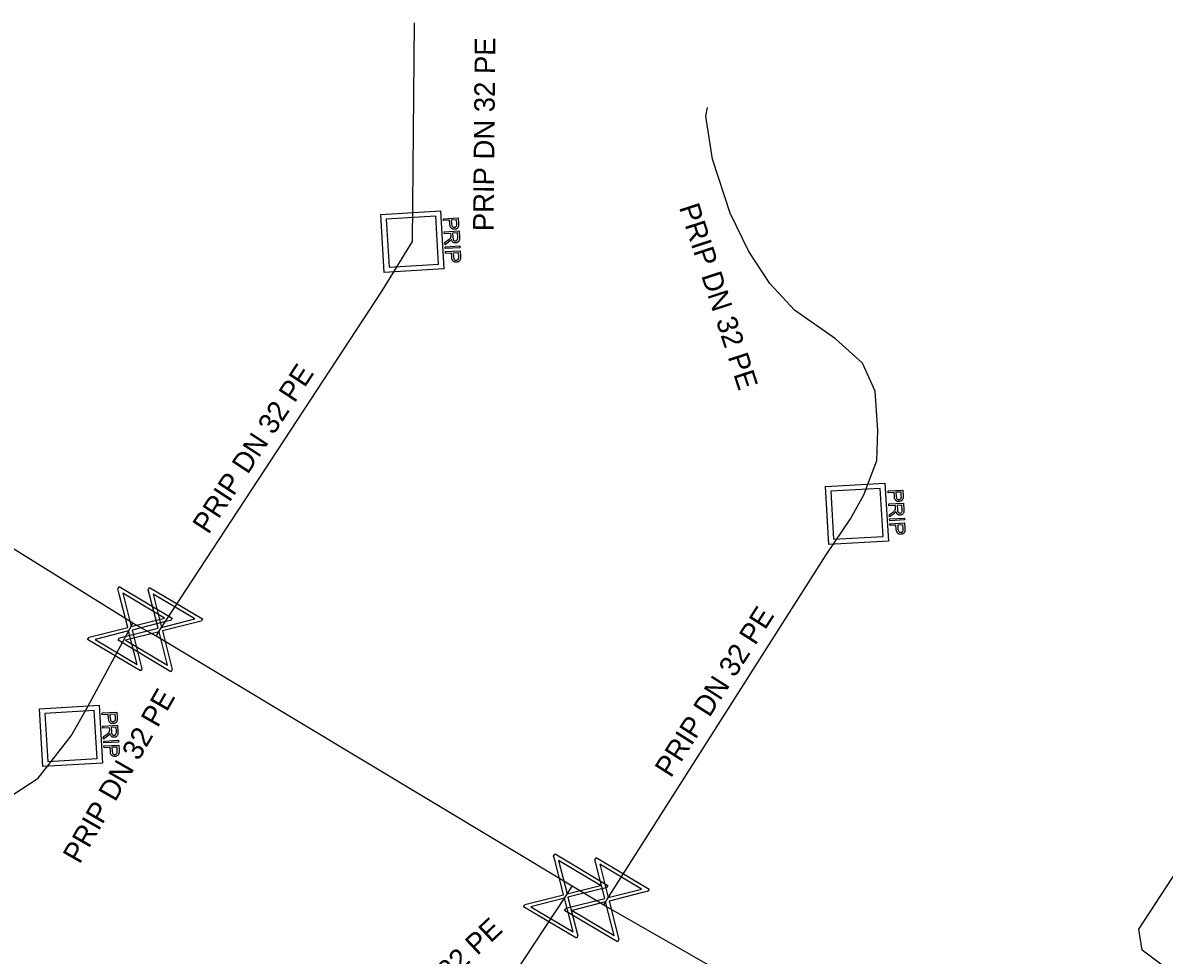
# Model space of a CAD drawing. Extents: x -643842 to -636370, y -1119190 to -1110210.
# Drawn here: x -642055.11 to -642027.32, y -1113549.04 to -1113526.33 of the extents above; entities that cross this region are included whole.
import ezdxf

# ---------------------------------------------------------------- set-up
doc = ezdxf.new("R2010")
doc.units = 0
for name, color, linetype in [('22', 7, 'Continuous'), ('Default', 7, 'Continuous'), ('Level 16', 7, 'Continuous'), ('Level 18', 7, 'Continuous'), ('Level 21', 7, 'Continuous'), ('Level 23', 7, 'Continuous')]:
    doc.layers.add(name, color=color, linetype=linetype)

msp = doc.modelspace()

# ---------------------------------------------------------------- linework, layer by layer
at = {"layer": 'Default'}
for points in [[(-642044.499, -1113531.214), (-642044.497, -1113531.25), (-642044.5, -1113531.269), (-642044.503, -1113531.295), (-642044.514, -1113531.314), (-642044.525, -1113531.333), (-642044.546, -1113531.345), (-642044.568, -1113531.356), (-642044.595, -1113531.358), (-642044.641, -1113531.361), (-642044.674, -1113531.334), (-642044.706, -1113531.307), (-642044.711, -1113531.231)], [(-642044.669, -1113531.229), (-642044.667, -1113531.275), (-642044.649, -1113531.293), (-642044.63, -1113531.311), (-642044.599, -1113531.309), (-642044.577, -1113531.308), (-642044.562, -1113531.296), (-642044.546, -1113531.284), (-642044.543, -1113531.266), (-642044.54, -1113531.253), (-642044.542, -1113531.22)], [(-642044.76, -1113531.624), (-642044.728, -1113531.602), (-642044.712, -1113531.587), (-642044.696, -1113531.573), (-642044.69, -1113531.562), (-642044.684, -1113531.55), (-642044.682, -1113531.539), (-642044.68, -1113531.532), (-642044.681, -1113531.513)], [(-642044.479, -1113531.558), (-642044.476, -1113531.605), (-642044.485, -1113531.631), (-642044.493, -1113531.656), (-642044.516, -1113531.673), (-642044.54, -1113531.689), (-642044.569, -1113531.69), (-642044.608, -1113531.693), (-642044.635, -1113531.67), (-642044.662, -1113531.647), (-642044.672, -1113531.596), (-642044.681, -1113531.615), (-642044.689, -1113531.625), (-642044.706, -1113531.647), (-642044.734, -1113531.667)], [(-642044.638, -1113531.557), (-642044.636, -1113531.59), (-642044.628, -1113531.608), (-642044.621, -1113531.626), (-642044.605, -1113531.634), (-642044.59, -1113531.643), (-642044.572, -1113531.642), (-642044.548, -1113531.64), (-642044.532, -1113531.621), (-642044.517, -1113531.602), (-642044.519, -1113531.561)], [(-642044.454, -1113532.015), (-642044.451, -1113532.05), (-642044.454, -1113532.07), (-642044.457, -1113532.096), (-642044.468, -1113532.115), (-642044.48, -1113532.134), (-642044.501, -1113532.145), (-642044.522, -1113532.157), (-642044.549, -1113532.159), (-642044.595, -1113532.161), (-642044.628, -1113532.135), (-642044.661, -1113532.108), (-642044.665, -1113532.032)], [(-642044.624, -1113532.03), (-642044.621, -1113532.076), (-642044.603, -1113532.094), (-642044.585, -1113532.112), (-642044.553, -1113532.11), (-642044.531, -1113532.109), (-642044.516, -1113532.097), (-642044.501, -1113532.085), (-642044.497, -1113532.066), (-642044.494, -1113532.054), (-642044.496, -1113532.021)], [(-642033.679, -1113537.844), (-642033.677, -1113537.88), (-642033.68, -1113537.899), (-642033.683, -1113537.925), (-642033.694, -1113537.944), (-642033.705, -1113537.963), (-642033.726, -1113537.975), (-642033.748, -1113537.986), (-642033.775, -1113537.988), (-642033.821, -1113537.991), (-642033.854, -1113537.964), (-642033.886, -1113537.937), (-642033.891, -1113537.861)], [(-642033.849, -1113537.859), (-642033.847, -1113537.905), (-642033.829, -1113537.923), (-642033.81, -1113537.941), (-642033.779, -1113537.939), (-642033.757, -1113537.938), (-642033.742, -1113537.926), (-642033.726, -1113537.914), (-642033.723, -1113537.896), (-642033.72, -1113537.883), (-642033.722, -1113537.85)], [(-642033.94, -1113538.254), (-642033.908, -1113538.232), (-642033.892, -1113538.217), (-642033.876, -1113538.203), (-642033.87, -1113538.192), (-642033.864, -1113538.18), (-642033.862, -1113538.169), (-642033.86, -1113538.162), (-642033.861, -1113538.143)], [(-642033.659, -1113538.188), (-642033.656, -1113538.235), (-642033.665, -1113538.261), (-642033.673, -1113538.286), (-642033.696, -1113538.303), (-642033.72, -1113538.319), (-642033.749, -1113538.32), (-642033.788, -1113538.323), (-642033.815, -1113538.3), (-642033.842, -1113538.277), (-642033.852, -1113538.226), (-642033.861, -1113538.245), (-642033.869, -1113538.255), (-642033.886, -1113538.277), (-642033.914, -1113538.297)], [(-642033.818, -1113538.187), (-642033.816, -1113538.22), (-642033.808, -1113538.238), (-642033.801, -1113538.256), (-642033.785, -1113538.264), (-642033.77, -1113538.273), (-642033.752, -1113538.272), (-642033.728, -1113538.27), (-642033.712, -1113538.251), (-642033.697, -1113538.232), (-642033.699, -1113538.191)], [(-642033.634, -1113538.645), (-642033.631, -1113538.68), (-642033.634, -1113538.7), (-642033.637, -1113538.726), (-642033.648, -1113538.745), (-642033.66, -1113538.764), (-642033.681, -1113538.775), (-642033.702, -1113538.787), (-642033.729, -1113538.789), (-642033.775, -1113538.791), (-642033.808, -1113538.765), (-642033.841, -1113538.738), (-642033.845, -1113538.662)], [(-642033.804, -1113538.66), (-642033.801, -1113538.706), (-642033.783, -1113538.724), (-642033.765, -1113538.742), (-642033.733, -1113538.74), (-642033.711, -1113538.739), (-642033.696, -1113538.727), (-642033.681, -1113538.715), (-642033.677, -1113538.696), (-642033.674, -1113538.684), (-642033.676, -1113538.651)], [(-642052.809, -1113543.254), (-642052.807, -1113543.29), (-642052.81, -1113543.309), (-642052.813, -1113543.335), (-642052.824, -1113543.354), (-642052.835, -1113543.373), (-642052.856, -1113543.385), (-642052.878, -1113543.396), (-642052.905, -1113543.398), (-642052.951, -1113543.401), (-642052.984, -1113543.374), (-642053.016, -1113543.347), (-642053.021, -1113543.271)], [(-642052.979, -1113543.269), (-642052.977, -1113543.315), (-642052.959, -1113543.333), (-642052.94, -1113543.351), (-642052.909, -1113543.349), (-642052.887, -1113543.348), (-642052.872, -1113543.336), (-642052.856, -1113543.324), (-642052.853, -1113543.306), (-642052.85, -1113543.293), (-642052.852, -1113543.26)], [(-642053.07, -1113543.664), (-642053.038, -1113543.642), (-642053.022, -1113543.627), (-642053.006, -1113543.613), (-642053, -1113543.602), (-642052.994, -1113543.59), (-642052.992, -1113543.579), (-642052.99, -1113543.572), (-642052.991, -1113543.553)], [(-642052.789, -1113543.598), (-642052.786, -1113543.645), (-642052.795, -1113543.671), (-642052.803, -1113543.696), (-642052.826, -1113543.713), (-642052.85, -1113543.729), (-642052.879, -1113543.73), (-642052.918, -1113543.733), (-642052.945, -1113543.71), (-642052.972, -1113543.687), (-642052.982, -1113543.636), (-642052.991, -1113543.655), (-642052.999, -1113543.665), (-642053.016, -1113543.687), (-642053.044, -1113543.707)], [(-642052.948, -1113543.597), (-642052.946, -1113543.63), (-642052.938, -1113543.648), (-642052.931, -1113543.666), (-642052.915, -1113543.674), (-642052.9, -1113543.683), (-642052.882, -1113543.682), (-642052.858, -1113543.68), (-642052.842, -1113543.661), (-642052.827, -1113543.642), (-642052.829, -1113543.601)], [(-642052.764, -1113544.055), (-642052.761, -1113544.09), (-642052.764, -1113544.11), (-642052.767, -1113544.136), (-642052.778, -1113544.155), (-642052.79, -1113544.174), (-642052.811, -1113544.185), (-642052.832, -1113544.197), (-642052.859, -1113544.199), (-642052.905, -1113544.201), (-642052.938, -1113544.175), (-642052.971, -1113544.148), (-642052.975, -1113544.072)], [(-642052.934, -1113544.07), (-642052.931, -1113544.116), (-642052.913, -1113544.134), (-642052.895, -1113544.152), (-642052.863, -1113544.15), (-642052.841, -1113544.149), (-642052.826, -1113544.137), (-642052.811, -1113544.125), (-642052.807, -1113544.106), (-642052.804, -1113544.094), (-642052.806, -1113544.061)]]:
    msp.add_open_spline(points, degree=3, dxfattribs=at)
at = {"layer": 'Level 16'}
for points in [[(-642052.76, -1113540.062), (-642051.472, -1113540.83), (-642051.506, -1113540.886), (-642051.631, -1113540.914), (-642052.445, -1113541.121), (-642052.206, -1113542.062), (-642052.24, -1113542.118), (-642053.528, -1113541.35), (-642053.494, -1113541.294), (-642052.552, -1113541.057), (-642052.759, -1113540.243), (-642052.794, -1113540.118), (-642052.76, -1113540.062)], [(-642052.02, -1113540.082), (-642050.732, -1113540.85), (-642050.766, -1113540.906), (-642050.891, -1113540.934), (-642051.705, -1113541.141), (-642051.466, -1113542.082), (-642051.5, -1113542.138), (-642052.788, -1113541.37), (-642052.754, -1113541.314), (-642051.812, -1113541.077), (-642052.019, -1113540.263), (-642052.054, -1113540.138), (-642052.02, -1113540.082)], [(-642052.673, -1113540.223), (-642052.467, -1113541.036), (-642051.656, -1113540.829), (-642052.673, -1113540.223)], [(-642051.933, -1113540.243), (-642051.727, -1113541.056), (-642050.916, -1113540.849), (-642051.933, -1113540.243)], [(-642052.322, -1113541.96), (-642052.53, -1113541.143), (-642053.346, -1113541.35), (-642052.322, -1113541.96)], [(-642051.582, -1113541.98), (-642051.79, -1113541.163), (-642052.606, -1113541.37), (-642051.582, -1113541.98)], [(-642042.15, -1113546.572), (-642040.862, -1113547.34), (-642040.896, -1113547.396), (-642041.021, -1113547.424), (-642041.835, -1113547.631), (-642041.596, -1113548.572), (-642041.63, -1113548.628), (-642042.918, -1113547.86), (-642042.884, -1113547.804), (-642041.942, -1113547.567), (-642042.149, -1113546.753), (-642042.184, -1113546.628), (-642042.15, -1113546.572)], [(-642041.15, -1113546.662), (-642039.862, -1113547.43), (-642039.896, -1113547.486), (-642040.021, -1113547.514), (-642040.835, -1113547.721), (-642040.596, -1113548.662), (-642040.63, -1113548.718), (-642041.918, -1113547.95), (-642041.884, -1113547.894), (-642040.942, -1113547.657), (-642041.149, -1113546.843), (-642041.184, -1113546.718), (-642041.15, -1113546.662)], [(-642042.063, -1113546.733), (-642041.857, -1113547.546), (-642041.046, -1113547.339), (-642042.063, -1113546.733)], [(-642041.063, -1113546.823), (-642040.857, -1113547.636), (-642040.046, -1113547.429), (-642041.063, -1113546.823)], [(-642041.712, -1113548.47), (-642041.92, -1113547.653), (-642042.736, -1113547.86), (-642041.712, -1113548.47)], [(-642040.712, -1113548.56), (-642040.92, -1113547.743), (-642041.736, -1113547.95), (-642040.712, -1113548.56)]]:
    msp.add_lwpolyline(points, dxfattribs=at)
at = {"layer": 'Level 18'}
for points in [[(-642044.857, -1113532.323), (-642046.306, -1113532.408), (-642046.389, -1113530.997), (-642044.94, -1113530.912), (-642044.857, -1113532.323)], [(-642045.056, -1113531.04), (-642046.259, -1113531.11), (-642046.19, -1113532.28), (-642044.987, -1113532.21), (-642045.056, -1113531.04)], [(-642044.865, -1113531.101), (-642044.507, -1113531.08), (-642044.499, -1113531.214)], [(-642044.711, -1113531.231), (-642044.716, -1113531.139), (-642044.862, -1113531.147), (-642044.865, -1113531.101)], [(-642044.542, -1113531.22), (-642044.547, -1113531.129), (-642044.675, -1113531.136)], [(-642044.675, -1113531.136), (-642044.669, -1113531.229)], [(-642044.847, -1113531.42), (-642044.488, -1113531.399), (-642044.479, -1113531.558)], [(-642044.681, -1113531.513), (-642044.684, -1113531.459), (-642044.844, -1113531.468), (-642044.847, -1113531.42)], [(-642044.734, -1113531.667), (-642044.828, -1113531.735), (-642044.832, -1113531.675), (-642044.76, -1113531.624)], [(-642044.519, -1113531.561), (-642044.526, -1113531.449), (-642044.644, -1113531.456)], [(-642044.644, -1113531.456), (-642044.638, -1113531.557)], [(-642044.827, -1113531.784), (-642044.468, -1113531.763), (-642044.466, -1113531.809), (-642044.824, -1113531.83), (-642044.827, -1113531.784)], [(-642044.82, -1113531.902), (-642044.461, -1113531.881), (-642044.454, -1113532.015)], [(-642044.665, -1113532.032), (-642044.671, -1113531.94), (-642044.817, -1113531.948), (-642044.82, -1113531.902)], [(-642044.496, -1113532.021), (-642044.501, -1113531.93), (-642044.629, -1113531.937)], [(-642044.629, -1113531.937), (-642044.624, -1113532.03)], [(-642034.037, -1113538.953), (-642035.486, -1113539.038), (-642035.569, -1113537.627), (-642034.12, -1113537.542), (-642034.037, -1113538.953)], [(-642034.236, -1113537.67), (-642035.439, -1113537.74), (-642035.37, -1113538.91), (-642034.167, -1113538.84), (-642034.236, -1113537.67)], [(-642034.045, -1113537.731), (-642033.687, -1113537.71), (-642033.679, -1113537.844)], [(-642033.891, -1113537.861), (-642033.896, -1113537.769), (-642034.042, -1113537.777), (-642034.045, -1113537.731)], [(-642033.722, -1113537.85), (-642033.727, -1113537.759), (-642033.855, -1113537.766)], [(-642033.855, -1113537.766), (-642033.849, -1113537.859)], [(-642034.027, -1113538.05), (-642033.668, -1113538.029), (-642033.659, -1113538.188)], [(-642033.861, -1113538.143), (-642033.864, -1113538.089), (-642034.024, -1113538.098), (-642034.027, -1113538.05)], [(-642033.699, -1113538.191), (-642033.706, -1113538.079), (-642033.824, -1113538.086)], [(-642033.824, -1113538.086), (-642033.818, -1113538.187)], [(-642033.914, -1113538.297), (-642034.008, -1113538.365), (-642034.012, -1113538.305), (-642033.94, -1113538.254)], [(-642034.007, -1113538.414), (-642033.648, -1113538.393), (-642033.646, -1113538.439), (-642034.004, -1113538.46), (-642034.007, -1113538.414)], [(-642034, -1113538.532), (-642033.641, -1113538.511), (-642033.634, -1113538.645)], [(-642033.845, -1113538.662), (-642033.851, -1113538.57), (-642033.997, -1113538.578), (-642034, -1113538.532)], [(-642033.676, -1113538.651), (-642033.681, -1113538.56), (-642033.809, -1113538.567)], [(-642033.809, -1113538.567), (-642033.804, -1113538.66)], [(-642053.167, -1113544.363), (-642054.616, -1113544.448), (-642054.699, -1113543.037), (-642053.25, -1113542.952), (-642053.167, -1113544.363)], [(-642053.366, -1113543.08), (-642054.569, -1113543.15), (-642054.5, -1113544.32), (-642053.297, -1113544.25), (-642053.366, -1113543.08)], [(-642053.175, -1113543.141), (-642052.817, -1113543.12), (-642052.809, -1113543.254)], [(-642053.021, -1113543.271), (-642053.026, -1113543.179), (-642053.172, -1113543.187), (-642053.175, -1113543.141)], [(-642052.852, -1113543.26), (-642052.857, -1113543.169), (-642052.985, -1113543.176)], [(-642052.985, -1113543.176), (-642052.979, -1113543.269)], [(-642053.157, -1113543.46), (-642052.798, -1113543.439), (-642052.789, -1113543.598)], [(-642052.991, -1113543.553), (-642052.994, -1113543.499), (-642053.154, -1113543.508), (-642053.157, -1113543.46)], [(-642053.044, -1113543.707), (-642053.138, -1113543.775), (-642053.142, -1113543.715), (-642053.07, -1113543.664)], [(-642052.829, -1113543.601), (-642052.836, -1113543.489), (-642052.954, -1113543.496)], [(-642052.954, -1113543.496), (-642052.948, -1113543.597)], [(-642053.137, -1113543.824), (-642052.778, -1113543.803), (-642052.776, -1113543.849), (-642053.134, -1113543.87), (-642053.137, -1113543.824)], [(-642053.13, -1113543.942), (-642052.771, -1113543.921), (-642052.764, -1113544.055)], [(-642052.975, -1113544.072), (-642052.981, -1113543.98), (-642053.127, -1113543.988), (-642053.13, -1113543.942)], [(-642052.806, -1113544.061), (-642052.811, -1113543.97), (-642052.939, -1113543.977)], [(-642052.939, -1113543.977), (-642052.934, -1113544.07)]]:
    msp.add_lwpolyline(points, dxfattribs=at)
at = {"layer": 'Level 21'}
msp.add_lwpolyline([(-641966.02, -1113592.14), (-641975.16, -1113586.77), (-641976.23, -1113586.15), (-641986.29, -1113580.26), (-641986.95, -1113579.87), (-642002.1, -1113571.05), (-642002.39, -1113570.86), (-642007.58, -1113567.68), (-642008.77, -1113566.95), (-642018.63, -1113560.99), (-642019.96, -1113560.23), (-642028.54, -1113554.93), (-642030.48, -1113553.82), (-642040.96, -1113547.82), (-642041.73, -1113547.36), (-642051.86, -1113541.27), (-642052.43, -1113540.95), (-642062.55, -1113534.65), (-642063.5, -1113533.98), (-642070.77, -1113529.51), (-642075.54, -1113526.65), (-642075.79, -1113526.49)], dxfattribs=at)
at = {"layer": 'Level 23'}
for points in [[(-642051.86, -1113541.27), (-642051.76, -1113541.11), (-642046.36, -1113532.86), (-642045.62, -1113531.66), (-642045.57, -1113526.33)], [(-642040.96, -1113547.82), (-642040.89, -1113547.69), (-642035.55, -1113539.29), (-642034.96, -1113538.41), (-642034.636, -1113537.829), (-642034.32, -1113536.99), (-642034.29, -1113536.26), (-642034.36, -1113535.3), (-642034.67, -1113534.62), (-642035.32, -1113534.03), (-642036.32, -1113533.33), (-642036.92, -1113532.68), (-642037.43, -1113531.9), (-642037.89, -1113530.97), (-642038.32, -1113529.65), (-642038.48, -1113528.6), (-642038.44, -1113528.395)], [(-642058.02, -1113546.87), (-642054.73, -1113544.73), (-642053.93, -1113543.7), (-642053.53, -1113543), (-642052.5, -1113541.09), (-642052.43, -1113540.95)], [(-642028.54, -1113554.93), (-642028.48, -1113554.8), (-642026.09, -1113550.58), (-642026.16, -1113550.19), (-642027.86, -1113548.92), (-642027.94, -1113548.41), (-642025.25, -1113544.28), (-642024.24, -1113543.78), (-642022.92, -1113543.49), (-642021.89, -1113542.62), (-642021.01, -1113541.07)], [(-642043.62, -1113550.11), (-642043.13, -1113549.49), (-642041.89, -1113547.6), (-642041.73, -1113547.36)]]:
    msp.add_lwpolyline(points, dxfattribs=at)

# ---------------------------------------------------------------- texts
at = {"layer": '22'}
for rotation, p in [(89.4625, (-642043.647, -1113531.407)), (288.0434, (-642039.137, -1113530.824)), (56.7934, (-642050.587, -1113538.809)), (57.5553, (-642039.331, -1113544.742)), (60.2551, (-642053.723, -1113546.841)), (43.1858, (-642046.836, -1113551.681))]:
    msp.add_text('PRIP DN 32 PE', height=0.5, rotation=rotation, dxfattribs=at).set_placement(p)

doc.saveas('drawing.dxf')
